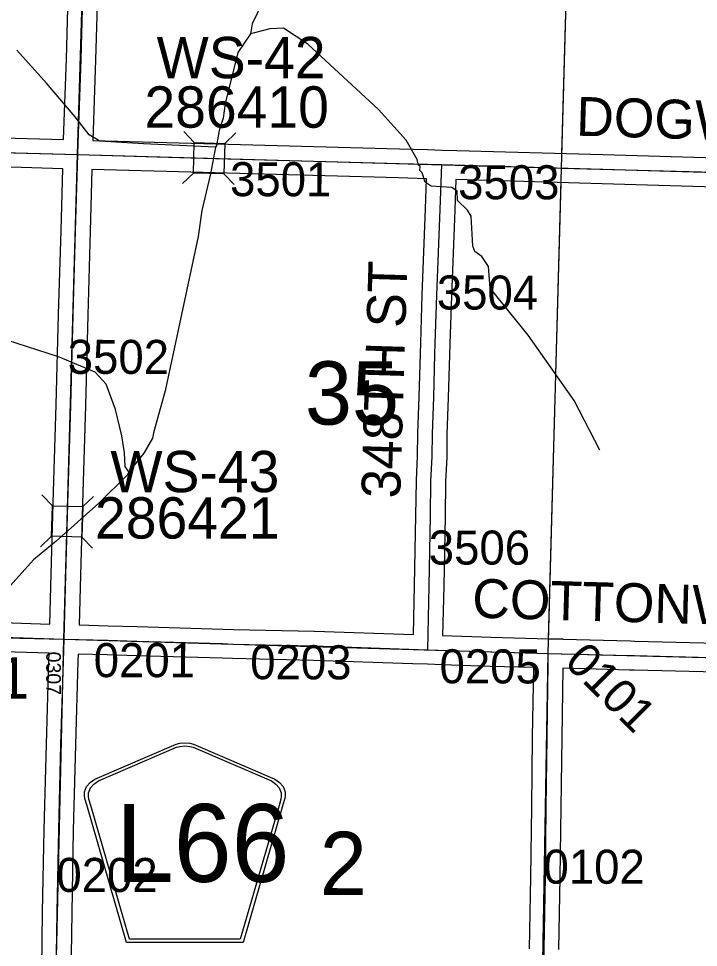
# Model space of a CAD drawing. Extents: x -132.8 to -73.3, y -60 to -26.
# Drawn here: x -106.152 to -104.754, y -51.392 to -49.483 of the extents above; entities that cross this region are included whole.
import ezdxf

# ---------------------------------------------------------------- set-up
doc = ezdxf.new("R2010")
doc.units = 0
for name, color, linetype in [('tdCoHydroRiver', 7, 'Continuous'), ('tdCoSecRdNmbr', 7, 'Continuous'), ('tdCoSecRdTxt', 7, 'Continuous'), ('tdCoSecRteBand', 7, 'Continuous'), ('tdCoSecRteCL', 7, 'Continuous'), ('tdCoSectLine', 7, 'Continuous'), ('tdCoSectLinePart', 7, 'Continuous'), ('tdCoSectNmbr', 7, 'Continuous'), ('tdCoShieldCoRte', 7, 'Continuous'), ('tdCoStrucSec', 7, 'Continuous'), ('tdCoStrucSecCoName', 7, 'Continuous'), ('tdCoStrucSecFHWANum', 7, 'Continuous'), ('tdCoSurfEarth', 7, 'Continuous'), ('tdCoSurfGravel', 7, 'Continuous'), ('tdCoTwpBndryShd', 7, 'Continuous')]:
    doc.layers.add(name, color=color, linetype=linetype)

msp = doc.modelspace()

# ---------------------------------------------------------------- linework, layer by layer
at = {"layer": 'tdCoHydroRiver'}
for points in [[(-105.5942, -49.3041), (-105.616, -49.3588), (-105.6314, -49.4089), (-105.6713, -49.4932), (-105.6749, -49.5136)], [(-104.9567, -50.3701), (-105.0095, -50.2679), (-105.1041, -50.1331), (-105.1823, -50.0365), (-105.186, -49.9923), (-105.1997, -49.9714), (-105.2137, -49.9616), (-105.2182, -49.9505), (-105.2214, -49.8889), (-105.229, -49.8761), (-105.2491, -49.8567), (-105.2502, -49.8377), (-105.261, -49.8296), (-105.3036, -49.827), (-105.316, -49.8188), (-105.3219, -49.7997), (-105.3265, -49.7949), (-105.3263, -49.787), (-105.3294, -49.7838), (-105.3323, -49.7726), (-105.355, -49.7327), (-105.4119, -49.6698), (-105.5571, -49.5353), (-105.6068, -49.5026), (-105.6352, -49.5035), (-105.667, -49.5122), (-105.6749, -49.5136)], [(-105.6749, -49.5136), (-105.7011, -49.5524), (-105.7273, -49.6575), (-105.7311, -49.6874), (-105.7396, -49.7124), (-105.7451, -49.7438), (-105.7468, -49.7469)], [(-105.7468, -49.7469), (-105.895, -49.7402), (-105.9848, -49.7349), (-106.0066, -49.7218), (-106.0357, -49.6848), (-106.094, -49.6155), (-106.1555, -49.5478)], [(-105.7468, -49.7469), (-105.7575, -49.8019), (-105.7751, -49.8772), (-105.7827, -49.9306), (-105.8502, -50.2477), (-105.8744, -50.3339), (-105.8762, -50.3449), (-105.8943, -50.376), (-105.9252, -50.4147)], [(-105.9252, -50.4147), (-105.9329, -50.4035), (-105.9338, -50.3751), (-105.9393, -50.3402), (-105.9522, -50.2863), (-105.9714, -50.2338), (-105.9945, -50.2095), (-106.0695, -50.1778), (-106.176, -50.1436)], [(-105.9252, -50.4147), (-105.9286, -50.4209), (-105.9869, -50.4789)], [(-105.9869, -50.4789), (-106.0741, -50.5567), (-106.1208, -50.595), (-106.1808, -50.6614), (-106.1875, -50.6786), (-106.259, -50.8315), (-106.317, -50.9484), (-106.4196, -51.1479), (-106.4228, -51.1494), (-106.5388, -51.3801), (-106.5477, -51.4225), (-106.5472, -51.6008), (-106.5669, -51.7196), (-106.5745, -51.7646), (-106.583, -51.7926), (-106.63, -51.8954), (-106.6352, -51.9158)]]:
    msp.add_lwpolyline(points, dxfattribs=at)
at = {"layer": 'tdCoSecRteBand'}
for points in [[(-106.0593, -49.7313), (-106.0533, -49.5655), (-106.0482, -49.3832), (-106.0482, -49.3831), (-106.0481, -49.383), (-106.0425, -49.2073), (-106.0375, -49.0359), (-106.0326, -48.8547), (-106.0326, -48.8547), (-106.0326, -48.8546), (-106.0308, -48.795), (-106.3849, -48.7846)], [(-105.9882, -49.3849), (-105.9934, -49.5674), (-105.9934, -49.5675), (-105.9934, -49.5676), (-105.9993, -49.7329), (-105.7961, -49.7386), (-105.3688, -49.7502), (-105.3688, -49.7502), (-105.3687, -49.7502), (-105.311, -49.7519), (-105.3108, -49.7519), (-105.3108, -49.7517), (-105.2809, -49.7528), (-105.251, -49.7536), (-104.95, -49.7623), (-104.95, -49.7623), (-104.95, -49.7623), (-104.4845, -49.7759), (-104.1013, -49.7848), (-104.1013, -49.7848), (-104.1013, -49.7848), (-104.0691, -49.7855)], [(-106.2089, -49.7271), (-106.0593, -49.7313)], [(-106.0874, -50.7272), (-106.0844, -50.6248), (-106.0797, -50.4549), (-106.0797, -50.4549), (-106.0797, -50.4548), (-106.0743, -50.2769), (-106.0694, -50.0905), (-106.0694, -50.0905), (-106.0694, -50.0904), (-106.0644, -49.9181), (-106.061, -49.7912), (-106.061, -49.7912), (-106.2106, -49.787)], [(-105.3399, -50.749), (-105.3376, -50.6479), (-105.3349, -50.5043), (-105.3339, -50.4333), (-105.3339, -50.4328), (-105.3339, -50.4323), (-105.3314, -50.3821), (-105.331, -50.3355), (-105.331, -50.3352), (-105.3309, -50.3348), (-105.3282, -50.2602), (-105.3258, -50.172), (-105.3258, -50.1719), (-105.3258, -50.1719), (-105.325, -50.1494), (-105.3218, -50.0505), (-105.3218, -50.0505), (-105.3218, -50.0504), (-105.3152, -49.8738), (-105.3129, -49.8119), (-105.3704, -49.8102), (-105.7978, -49.7986), (-105.7978, -49.7986), (-105.7978, -49.7986), (-106.001, -49.7929), (-106.0045, -49.9197), (-106.0045, -49.9197), (-106.0045, -49.9198), (-106.0094, -50.0921), (-106.0143, -50.2785), (-106.0143, -50.2786), (-106.0143, -50.2786), (-106.0197, -50.4566), (-106.0244, -50.6265), (-106.0244, -50.6265), (-106.0244, -50.6265), (-106.0274, -50.729), (-105.9676, -50.7307), (-105.9078, -50.7324), (-105.9078, -50.7324), (-105.9077, -50.7324), (-105.7317, -50.7376), (-105.7101, -50.7383), (-105.5439, -50.7422), (-105.5438, -50.7422), (-105.5437, -50.7422), (-105.3399, -50.749)], [(-104.4861, -49.8359), (-104.9517, -49.8223), (-105.253, -49.8136), (-105.2552, -49.876), (-105.2552, -49.876), (-105.2552, -49.8761), (-105.2619, -50.0526), (-105.2651, -50.1513), (-105.2658, -50.1738), (-105.2683, -50.262), (-105.2683, -50.2621), (-105.2683, -50.2622), (-105.271, -50.3366), (-105.2715, -50.3833), (-105.2715, -50.3838), (-105.2715, -50.3844), (-105.2739, -50.4347), (-105.2749, -50.5052), (-105.2749, -50.5053), (-105.2749, -50.5053), (-105.2776, -50.6491), (-105.2776, -50.6492), (-105.2776, -50.6492), (-105.2799, -50.751), (-105.1803, -50.7543), (-105.0623, -50.7575), (-105.0327, -50.7575), (-105.0327, -50.7583), (-104.894, -50.762), (-104.8847, -50.7622), (-104.5447, -50.7706)], [(-106.2045, -50.7237), (-106.0874, -50.7272)], [(-106.1049, -51.4937), (-106.1022, -51.3192), (-106.1022, -51.3191), (-106.1022, -51.3191), (-106.0992, -51.1504), (-106.0992, -51.1503), (-106.0992, -51.1501), (-106.0945, -50.9743), (-106.0945, -50.9743), (-106.0945, -50.9743), (-106.0896, -50.8029), (-106.0896, -50.8029), (-106.0896, -50.8029), (-106.0891, -50.7872), (-106.2063, -50.7837)], [(-105.1015, -51.395), (-105.0988, -51.2468), (-105.0969, -51.1034), (-105.0951, -50.9601), (-105.0951, -50.9601), (-105.0951, -50.96), (-105.0928, -50.8167), (-105.0935, -50.8167), (-105.182, -50.8143), (-105.1821, -50.8143), (-105.1822, -50.8143), (-105.2816, -50.811), (-105.3114, -50.81), (-105.3413, -50.8093), (-105.3413, -50.809), (-105.3416, -50.809), (-105.5455, -50.8022), (-105.7116, -50.7983), (-105.7117, -50.7983), (-105.7118, -50.7983), (-105.7335, -50.7976), (-105.9095, -50.7923), (-105.9693, -50.7906), (-106.0292, -50.7889), (-106.0292, -50.789), (-106.0296, -50.8046), (-106.0345, -50.9759), (-106.0392, -51.1516), (-106.0422, -51.3201), (-106.0449, -51.4947)], [(-104.5462, -50.8306), (-104.8862, -50.8222), (-104.8862, -50.8222), (-104.8863, -50.8222), (-104.8956, -50.8219), (-105.0328, -50.8183), (-105.0351, -50.9609), (-105.0369, -51.1041), (-105.0369, -51.1042), (-105.0369, -51.1042), (-105.0388, -51.2477), (-105.0388, -51.2478), (-105.0388, -51.2479), (-105.0416, -51.396)]]:
    msp.add_lwpolyline(points, dxfattribs=at)
at = {"layer": 'tdCoSecRteCL'}
for points in [[(-106.0302, -49.7621), (-106.0295, -49.7379), (-106.0233, -49.5665), (-106.0182, -49.384), (-106.0125, -49.2082), (-106.0076, -49.0368), (-106.0026, -48.8555), (-105.9999, -48.7658)], [(-107.024, -49.7358), (-106.6095, -49.7464), (-106.2098, -49.757), (-106.0302, -49.7621)], [(-106.0583, -50.7581), (-106.0544, -50.6257), (-106.0497, -50.4558), (-106.0443, -50.2777), (-106.0394, -50.0913), (-106.0344, -49.9189), (-106.0302, -49.7621)], [(-106.0302, -49.7621), (-105.797, -49.7686), (-105.3696, -49.7802), (-105.2819, -49.7828)], [(-105.3106, -50.78), (-105.3076, -50.6486), (-105.3049, -50.5048), (-105.3039, -50.4338), (-105.3015, -50.383), (-105.301, -50.3359), (-105.2982, -50.2611), (-105.2958, -50.1728), (-105.295, -50.1504), (-105.2918, -50.0515), (-105.2852, -49.8749), (-105.2819, -49.7828)], [(-105.2819, -49.7828), (-104.9509, -49.7923), (-104.4853, -49.8059), (-104.102, -49.8147), (-104.04, -49.8162)], [(-107.0545, -50.7359), (-106.7982, -50.7431), (-106.4781, -50.7498), (-106.3372, -50.7518), (-106.2527, -50.7521), (-106.2054, -50.7537), (-106.0583, -50.7581)], [(-106.1419, -53.6769), (-106.14, -53.5919), (-106.1356, -53.4202), (-106.1316, -53.2547), (-106.1277, -53.0782), (-106.123, -52.909), (-106.119, -52.7379), (-106.1129, -52.5571), (-106.1062, -52.3773), (-106.0988, -52.2099), (-106.0909, -52.02), (-106.084, -51.8427), (-106.0823, -51.7828), (-106.0798, -51.681), (-106.0761, -51.5709), (-106.0749, -51.4942), (-106.0722, -51.3196), (-106.0692, -51.1509), (-106.0645, -50.9751), (-106.0596, -50.8037), (-106.0583, -50.7581)], [(-106.0583, -50.7581), (-105.9685, -50.7607), (-105.9086, -50.7624), (-105.7326, -50.7676), (-105.7109, -50.7683), (-105.5447, -50.7722), (-105.3106, -50.78)], [(-105.3106, -50.78), (-105.1812, -50.7843), (-105.0627, -50.7875)], [(-105.1441, -53.6987), (-105.1431, -53.6606), (-105.1386, -53.4863), (-105.1347, -53.3346), (-105.129, -53.1674), (-105.1246, -53.0076), (-105.1194, -52.8579), (-105.1142, -52.6907), (-105.1083, -52.5361), (-105.1014, -52.3694), (-105.096, -52.2076), (-105.091, -52.0606), (-105.0844, -51.9033), (-105.0787, -51.7657), (-105.0783, -51.6985), (-105.074, -51.5432), (-105.0715, -51.3955), (-105.0688, -51.2473), (-105.0669, -51.1038), (-105.0651, -50.9605), (-105.0627, -50.8079), (-105.0627, -50.7875)], [(-105.0627, -50.7875), (-104.8948, -50.792), (-104.8855, -50.7922), (-104.5454, -50.8006), (-104.3572, -50.8056), (-104.1905, -50.81), (-104.0663, -50.813)]]:
    msp.add_lwpolyline(points, dxfattribs=at)
at = {"layer": 'tdCoSectLine'}
for points in [[(-106.0305, -49.7621), (-106.0003, -48.7658)], [(-105.0356, -49.7899), (-105.0078, -48.7888)], [(-107.0244, -49.7358), (-106.0305, -49.7621)], [(-106.0586, -50.7581), (-106.0305, -49.7621)], [(-106.0305, -49.7621), (-105.0356, -49.7899)], [(-105.063, -50.7875), (-105.0356, -49.7899)], [(-105.0356, -49.7899), (-104.0404, -49.8162)], [(-107.0549, -50.7359), (-106.0586, -50.7581)], [(-106.0801, -51.681), (-106.0586, -50.7581)], [(-106.0586, -50.7581), (-105.063, -50.7875)], [(-105.0787, -51.6985), (-105.063, -50.7875)], [(-105.063, -50.7875), (-104.0667, -50.813)]]:
    msp.add_lwpolyline(points, dxfattribs=at)
at = {"layer": 'tdCoSectLinePart'}
for points in [[(-105.0348, -49.7603), (-105.0153, -49.0613)], [(-105.0622, -50.7574), (-105.0364, -49.8199)]]:
    msp.add_lwpolyline(points, dxfattribs=at)
at = {"layer": 'tdCoShieldCoRte'}
for points in [[(-105.9297, -51.3816), (-106.0116, -51.0987), (-106.0155, -51.0856), (-106.0162, -51.0797), (-106.0162, -51.0719), (-106.012, -51.0615), (-106.0047, -51.0531), (-105.9951, -51.0464), (-105.8279, -50.974), (-105.8203, -50.9724), (-105.8099, -50.9715), (-105.7995, -50.9724), (-105.792, -50.974), (-105.6247, -51.0464), (-105.6151, -51.0531), (-105.6078, -51.0615), (-105.6036, -51.0719), (-105.6036, -51.0797), (-105.6043, -51.0856), (-105.6082, -51.0987), (-105.6902, -51.3816)], [(-105.9238, -51.3753), (-106.0035, -51.1), (-106.0073, -51.0874), (-106.008, -51.0817), (-106.008, -51.0742), (-106.0039, -51.0643), (-105.9969, -51.0562), (-105.9877, -51.0498), (-105.8271, -50.9803), (-105.8199, -50.9787), (-105.8099, -50.9779), (-105.7999, -50.9787), (-105.7927, -50.9803), (-105.6321, -51.0498), (-105.6229, -51.0562), (-105.6159, -51.0643), (-105.6119, -51.0742), (-105.6119, -51.0817), (-105.6126, -51.0874), (-105.6163, -51.1), (-105.696, -51.3753)]]:
    msp.add_lwpolyline(points, close=True, dxfattribs=at)
at = {"layer": 'tdCoStrucSec'}
for points in [[(-105.8121, -49.7148), (-105.7905, -49.7375), (-105.728, -49.7392)], [(-105.7053, -49.7177), (-105.728, -49.7392), (-105.7297, -49.8018)], [(-105.815, -49.8216), (-105.7922, -49.8001), (-105.7905, -49.7375)], [(-105.7087, -49.824), (-105.7297, -49.8018), (-105.7922, -49.8001)], [(-106.1037, -50.4615), (-106.0822, -50.4842), (-106.0197, -50.4859)], [(-105.9974, -50.4649), (-106.0197, -50.4859), (-106.0214, -50.5484)], [(-106.1066, -50.5682), (-106.0839, -50.5467), (-106.0822, -50.4842)], [(-105.9999, -50.5712), (-106.0214, -50.5484), (-106.0839, -50.5467)]]:
    msp.add_lwpolyline(points, dxfattribs=at)
at = {"layer": 'tdCoSurfEarth'}
for points in [[(-105.3106, -50.78), (-105.3076, -50.6486), (-105.3049, -50.5048), (-105.3039, -50.4338), (-105.3015, -50.383), (-105.301, -50.3359), (-105.2982, -50.2611), (-105.2958, -50.1728), (-105.295, -50.1504)], [(-105.7326, -50.7676), (-105.7109, -50.7683), (-105.5447, -50.7722), (-105.3106, -50.78)], [(-105.3106, -50.78), (-105.1812, -50.7843), (-105.0627, -50.7875)], [(-104.8948, -50.792), (-104.8855, -50.7922), (-104.5454, -50.8006), (-104.3572, -50.8056)]]:
    msp.add_lwpolyline(points, dxfattribs=at)
at = {"layer": 'tdCoSurfGravel'}
msp.add_line((-105.0627, -50.7875), (-104.8948, -50.792), dxfattribs=at)
for points in [[(-106.0583, -50.7581), (-106.0544, -50.6257), (-106.0497, -50.4558), (-106.0443, -50.2777), (-106.0394, -50.0913), (-106.0344, -49.9189), (-106.0302, -49.7621), (-106.0295, -49.7379), (-106.0233, -49.5665), (-106.0182, -49.384), (-106.0125, -49.2082), (-106.0076, -49.0368), (-106.0026, -48.8555), (-105.9999, -48.7658), (-105.997, -48.6691), (-105.9918, -48.4871), (-105.9873, -48.3155), (-105.9817, -48.1342), (-105.9757, -47.9589), (-105.9708, -47.8252), (-105.9698, -47.7679)], [(-109.9817, -49.6584), (-109.9791, -49.6585), (-109.6349, -49.668), (-109.208, -49.6774), (-109.0185, -49.6826), (-108.8238, -49.688), (-108.3572, -49.6998), (-108.019, -49.71), (-107.8968, -49.7136), (-107.4665, -49.7242), (-107.0413, -49.7353), (-107.024, -49.7358), (-106.6095, -49.7464), (-106.2098, -49.757), (-106.0302, -49.7621)], [(-106.0302, -49.7621), (-105.797, -49.7686), (-105.3696, -49.7802), (-105.2819, -49.7828), (-104.9509, -49.7923), (-104.4853, -49.8059), (-104.102, -49.8147), (-104.04, -49.8162), (-103.6281, -49.8258), (-103.194, -49.8362), (-103.0737, -49.8391)], [(-105.295, -50.1504), (-105.2918, -50.0515), (-105.2852, -49.8749), (-105.2819, -49.7828)], [(-107.0545, -50.7359), (-106.7982, -50.7431), (-106.4781, -50.7498), (-106.3372, -50.7518), (-106.2527, -50.7521), (-106.2054, -50.7537), (-106.0583, -50.7581), (-105.9685, -50.7607), (-105.9086, -50.7624), (-105.7326, -50.7676)], [(-106.1518, -54.1139), (-106.1481, -53.9433), (-106.1439, -53.7694), (-106.1419, -53.6769), (-106.14, -53.5919), (-106.1356, -53.4202), (-106.1316, -53.2547), (-106.1277, -53.0782), (-106.123, -52.909), (-106.119, -52.7379), (-106.1129, -52.5571), (-106.1062, -52.3773), (-106.0988, -52.2099), (-106.0909, -52.02), (-106.084, -51.8427), (-106.0823, -51.7828), (-106.0798, -51.681), (-106.0761, -51.5709), (-106.0749, -51.4942), (-106.0722, -51.3196), (-106.0692, -51.1509), (-106.0645, -50.9751), (-106.0596, -50.8037), (-106.0583, -50.7581)], [(-105.0783, -51.6985), (-105.074, -51.5432), (-105.0715, -51.3955), (-105.0688, -51.2473), (-105.0669, -51.1038), (-105.0651, -50.9605), (-105.0627, -50.8079), (-105.0627, -50.7875)]]:
    msp.add_lwpolyline(points, dxfattribs=at)
at = {"layer": 'tdCoTwpBndryShd'}
msp.add_lwpolyline([(-120.9191, -50.3467), (-120.4215, -50.3572), (-119.924, -50.3677), (-119.4305, -50.3843), (-118.9369, -50.3941), (-117.9423, -50.429), (-116.9495, -50.4586), (-115.9494, -50.483), (-114.9961, -50.5127), (-114.0011, -50.5352), (-112.9865, -50.5642), (-112.0017, -50.5957), (-111.0051, -50.628), (-110.6406, -50.6427), (-110.0099, -50.6583), (-109.0466, -50.682), (-108.0484, -50.7057), (-107.0549, -50.7359), (-106.0586, -50.7581), (-105.063, -50.7875), (-104.0667, -50.813)], dxfattribs=at)

# ---------------------------------------------------------------- texts
at = {"layer": 'tdCoSecRdNmbr'}
for s, height, rotation, p in [('3501', 0.07, 359.9203, (-105.717, -49.8477)), ('3503', 0.07, 359.9207, (-105.2481, -49.8539)), ('3504', 0.07, 359.9207, (-105.2919, -50.0806)), ('3502', 0.07, 359.9201, (-106.0507, -50.2129)), ('3506', 0.07, 359.9207, (-105.3085, -50.6049)), ('0201', 0.07, 359.9201, (-105.9973, -50.8364)), ('0203', 0.07, 359.9204, (-105.6756, -50.8407)), ('0101', 0.07, 314.9208, (-105.0321, -50.808)), ('0307', 0.03, 269.9199, (-106.0947, -50.7839)), ('0205', 0.07, 359.9207, (-105.2863, -50.8491)), ('0102', 0.07, 359.9209, (-105.0727, -51.261)), ('0202', 0.07, 359.9201, (-106.074, -51.2779))]:
    msp.add_text(s, height=height, rotation=rotation, dxfattribs=at).set_placement(p)
at = {"layer": 'tdCoSecRdTxt'}
for s, rotation, p in [('DOGWOOD RD', 358.2697, (-105.0062, -49.7232)), ('348TH ST', 88.236, (-105.3673, -50.4697)), ('COTTONWOOD RD', 358.3891, (-105.2199, -50.714))]:
    msp.add_text(s, height=0.08, rotation=rotation, dxfattribs=at).set_placement(p)
at = {"layer": 'tdCoSectNmbr'}
for s, p in [('35', (-105.5631, -50.3172)), ('2', (-105.5326, -51.2843))]:
    msp.add_text(s, height=0.13, rotation=359.9204, dxfattribs=at).set_placement(p)
at = {"layer": 'tdCoShieldCoRte'}
msp.add_text('L66', height=0.16, dxfattribs=at).set_placement((-105.9518, -51.2573))
at = {"layer": 'tdCoStrucSecCoName'}
for s, p in [('WS-42', (-105.868, -49.6052)), ('WS-43', (-105.963, -50.4563))]:
    msp.add_text(s, height=0.085, dxfattribs=at).set_placement(p)
at = {"layer": 'tdCoStrucSecFHWANum'}
for s, p in [('286410', (-105.893, -49.7069)), ('286421', (-105.9945, -50.5516)), ('284341', (-106.5098, -50.8804))]:
    msp.add_text(s, height=0.085, dxfattribs=at).set_placement(p)

doc.saveas('drawing.dxf')
